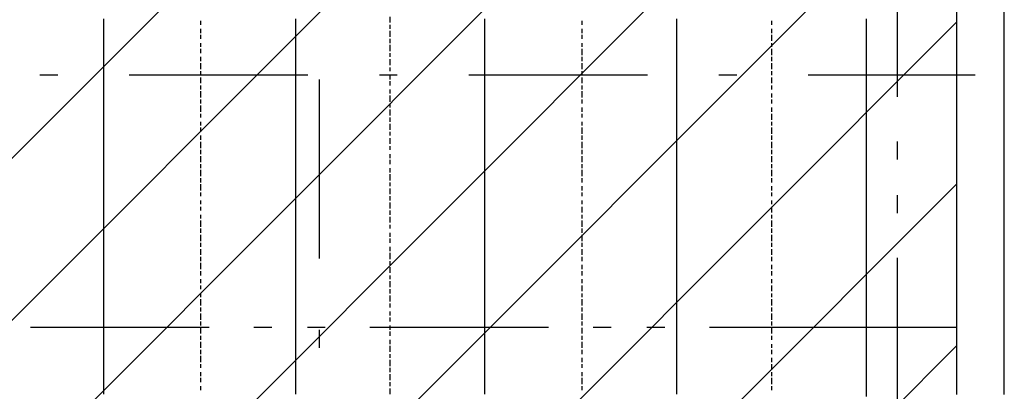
# Model space of a CAD drawing. Extents: x 997 to 109698, y 921 to 94021.
# Tile 680 of 718: x 34856 to 36923, y 51568 to 52347. Entities that reach past the tile are written whole.
import ezdxf

# ---------------------------------------------------------------- set-up
doc = ezdxf.new("R2010")
doc.units = 0
doc.header["$MEASUREMENT"] = 0
for name, color, linetype in [('12', 7, 'CONTINUOUS'), ('28', 7, 'CONTINUOUS'), ('40', 7, 'CONTINUOUS')]:
    doc.layers.add(name, color=color, linetype=linetype)

msp = doc.modelspace()

# ---------------------------------------------------------------- linework, layer by layer
at = {"layer": '12', "color": 5}
for p, q in [((35032.630503, 52340.563401), (35032.630503, 52348.563401)), ((35435.630503, 52340.563401), (35435.630503, 52348.563401)), ((35832.630503, 52340.563401), (35832.630503, 52348.563401)), ((36235.630503, 52340.563401), (36235.630503, 52348.563401)), ((36633.630503, 52340.563401), (36633.630503, 52348.563401)), ((35032.630503, 52331.563401), (35032.630503, 52340.563401)), ((35032.630503, 52318.563401), (35032.630503, 52331.563401)), ((35435.630503, 52327.563401), (35435.630503, 52340.563401)), ((35435.630503, 52318.563401), (35435.630503, 52327.563401)), ((35832.630503, 52327.563401), (35832.630503, 52340.563401)), ((35832.630503, 52318.563401), (35832.630503, 52327.563401)), ((36235.630503, 52327.563401), (36235.630503, 52340.563401)), ((36235.630503, 52318.563401), (36235.630503, 52327.563401)), ((36633.630503, 52327.563401), (36633.630503, 52340.563401)), ((36633.630503, 52318.563401), (36633.630503, 52327.563401)), ((35032.630503, 52310.563401), (35032.630503, 52318.563401)), ((35032.630503, 52297.563401), (35032.630503, 52310.563401)), ((35435.630503, 52310.563401), (35435.630503, 52318.563401)), ((35435.630503, 52297.563401), (35435.630503, 52310.563401)), ((35832.630503, 52310.563401), (35832.630503, 52318.563401)), ((35832.630503, 52297.563401), (35832.630503, 52310.563401)), ((36235.630503, 52310.563401), (36235.630503, 52318.563401)), ((36235.630503, 52297.563401), (36235.630503, 52310.563401)), ((36633.630503, 52310.563401), (36633.630503, 52318.563401)), ((36633.630503, 52297.563401), (36633.630503, 52310.563401)), ((35032.630503, 52289.563401), (35032.630503, 52297.563401)), ((35032.630503, 52280.563401), (35032.630503, 52289.563401)), ((35032.630503, 52268.563401), (35032.630503, 52280.563401)), ((35435.630503, 52289.563401), (35435.630503, 52297.563401)), ((35435.630503, 52280.563401), (35435.630503, 52289.563401)), ((35435.630503, 52268.563401), (35435.630503, 52280.563401)), ((35832.630503, 52289.563401), (35832.630503, 52297.563401)), ((35832.630503, 52280.563401), (35832.630503, 52289.563401)), ((35832.630503, 52268.563401), (35832.630503, 52280.563401)), ((36235.630503, 52289.563401), (36235.630503, 52297.563401)), ((36235.630503, 52280.563401), (36235.630503, 52289.563401)), ((36235.630503, 52268.563401), (36235.630503, 52280.563401)), ((36633.630503, 52289.563401), (36633.630503, 52297.563401)), ((36633.630503, 52276.563401), (36633.630503, 52289.563401)), ((35032.630503, 52259.563401), (35032.630503, 52268.563401)), ((35032.630503, 52251.563401), (35032.630503, 52259.563401)), ((35435.630503, 52259.563401), (35435.630503, 52268.563401)), ((35435.630503, 52251.563401), (35435.630503, 52259.563401)), ((35832.630503, 52259.563401), (35832.630503, 52268.563401)), ((35832.630503, 52251.563401), (35832.630503, 52259.563401)), ((36235.630503, 52259.563401), (36235.630503, 52268.563401)), ((36235.630503, 52246.563401), (36235.630503, 52259.563401)), ((36633.630503, 52268.563401), (36633.630503, 52276.563401)), ((36633.630503, 52259.563401), (36633.630503, 52268.563401)), ((36633.630503, 52246.563401), (36633.630503, 52259.563401)), ((35032.630503, 52238.563401), (35032.630503, 52251.563401)), ((35032.630503, 52230.563401), (35032.630503, 52238.563401)), ((35435.630503, 52238.563401), (35435.630503, 52251.563401)), ((35435.630503, 52230.563401), (35435.630503, 52238.563401)), ((35832.630503, 52238.563401), (35832.630503, 52251.563401)), ((35832.630503, 52230.563401), (35832.630503, 52238.563401)), ((36235.630503, 52238.563401), (36235.630503, 52246.563401)), ((36235.630503, 52230.563401), (36235.630503, 52238.563401)), ((36633.630503, 52238.563401), (36633.630503, 52246.563401)), ((36633.630503, 52230.563401), (36633.630503, 52238.563401)), ((35032.630503, 52221.563401), (35032.630503, 52230.563401)), ((35032.630503, 52208.563401), (35032.630503, 52221.563401)), ((35435.630503, 52217.563401), (35435.630503, 52230.563401)), ((35435.630503, 52208.563401), (35435.630503, 52217.563401)), ((35832.630503, 52217.563401), (35832.630503, 52230.563401)), ((35832.630503, 52208.563401), (35832.630503, 52217.563401)), ((36235.630503, 52217.563401), (36235.630503, 52230.563401)), ((36235.630503, 52208.563401), (36235.630503, 52217.563401)), ((36633.630503, 52217.563401), (36633.630503, 52230.563401)), ((36633.630503, 52208.563401), (36633.630503, 52217.563401)), ((35032.630503, 52200.563401), (35032.630503, 52208.563401)), ((35032.630503, 52187.563401), (35032.630503, 52200.563401)), ((35435.630503, 52200.563401), (35435.630503, 52208.563401)), ((35435.630503, 52187.563401), (35435.630503, 52200.563401)), ((35832.630503, 52200.563401), (35832.630503, 52208.563401)), ((35832.630503, 52187.563401), (35832.630503, 52200.563401)), ((36235.630503, 52200.563401), (36235.630503, 52208.563401)), ((36235.630503, 52187.563401), (36235.630503, 52200.563401)), ((36633.630503, 52200.563401), (36633.630503, 52208.563401)), ((36633.630503, 52187.563401), (36633.630503, 52200.563401)), ((35032.630503, 52179.563401), (35032.630503, 52187.563401)), ((35032.630503, 52170.563401), (35032.630503, 52179.563401)), ((35435.630503, 52179.563401), (35435.630503, 52187.563401)), ((35435.630503, 52170.563401), (35435.630503, 52179.563401)), ((35832.630503, 52179.563401), (35832.630503, 52187.563401)), ((35832.630503, 52170.563401), (35832.630503, 52179.563401)), ((36235.630503, 52179.563401), (36235.630503, 52187.563401)), ((36235.630503, 52170.563401), (36235.630503, 52179.563401)), ((36633.630503, 52179.563401), (36633.630503, 52187.563401)), ((36633.630503, 52170.563401), (36633.630503, 52179.563401)), ((35032.630503, 52158.563401), (35032.630503, 52170.563401)), ((35032.630503, 52149.563401), (35032.630503, 52158.563401)), ((35435.630503, 52158.563401), (35435.630503, 52170.563401)), ((35435.630503, 52149.563401), (35435.630503, 52158.563401)), ((35832.630503, 52158.563401), (35832.630503, 52170.563401)), ((35832.630503, 52149.563401), (35832.630503, 52158.563401)), ((36235.630503, 52158.563401), (36235.630503, 52170.563401)), ((36235.630503, 52149.563401), (36235.630503, 52158.563401)), ((36633.630503, 52158.563401), (36633.630503, 52170.563401)), ((36633.630503, 52149.563401), (36633.630503, 52158.563401)), ((35032.630503, 52141.563401), (35032.630503, 52149.563401)), ((35032.630503, 52128.563401), (35032.630503, 52141.563401)), ((35435.630503, 52141.563401), (35435.630503, 52149.563401)), ((35435.630503, 52128.563401), (35435.630503, 52141.563401)), ((35832.630503, 52141.563401), (35832.630503, 52149.563401)), ((35832.630503, 52128.563401), (35832.630503, 52141.563401)), ((36235.630503, 52141.563401), (36235.630503, 52149.563401)), ((36235.630503, 52128.563401), (36235.630503, 52141.563401)), ((36633.630503, 52136.563401), (36633.630503, 52149.563401)), ((36633.630503, 52128.563401), (36633.630503, 52136.563401)), ((35032.630503, 52120.563401), (35032.630503, 52128.563401)), ((35032.630503, 52111.563401), (35032.630503, 52120.563401)), ((35435.630503, 52120.563401), (35435.630503, 52128.563401)), ((35435.630503, 52111.563401), (35435.630503, 52120.563401)), ((35832.630503, 52120.563401), (35832.630503, 52128.563401)), ((35832.630503, 52107.563401), (35832.630503, 52120.563401)), ((36235.630503, 52120.563401), (36235.630503, 52128.563401)), ((36235.630503, 52107.563401), (36235.630503, 52120.563401)), ((36633.630503, 52120.563401), (36633.630503, 52128.563401)), ((36633.630503, 52107.563401), (36633.630503, 52120.563401)), ((35032.630503, 52098.563401), (35032.630503, 52111.563401)), ((35032.630503, 52090.563401), (35032.630503, 52098.563401)), ((35435.630503, 52098.563401), (35435.630503, 52111.563401)), ((35435.630503, 52090.563401), (35435.630503, 52098.563401)), ((35832.630503, 52098.563401), (35832.630503, 52107.563401)), ((35832.630503, 52090.563401), (35832.630503, 52098.563401)), ((36235.630503, 52098.563401), (36235.630503, 52107.563401)), ((36235.630503, 52090.563401), (36235.630503, 52098.563401)), ((36633.630503, 52098.563401), (36633.630503, 52107.563401)), ((36633.630503, 52090.563401), (36633.630503, 52098.563401)), ((35032.630503, 52077.563401), (35032.630503, 52090.563401)), ((35032.630503, 52069.563401), (35032.630503, 52077.563401)), ((35435.630503, 52077.563401), (35435.630503, 52090.563401)), ((35435.630503, 52069.563401), (35435.630503, 52077.563401)), ((35832.630503, 52077.563401), (35832.630503, 52090.563401)), ((35832.630503, 52069.563401), (35832.630503, 52077.563401)), ((36235.630503, 52077.563401), (36235.630503, 52090.563401)), ((36235.630503, 52069.563401), (36235.630503, 52077.563401)), ((36633.630503, 52077.563401), (36633.630503, 52090.563401)), ((36633.630503, 52069.563401), (36633.630503, 52077.563401)), ((35032.630503, 52060.563401), (35032.630503, 52069.563401)), ((35032.630503, 52047.563401), (35032.630503, 52060.563401)), ((35435.630503, 52060.563401), (35435.630503, 52069.563401)), ((35435.630503, 52047.563401), (35435.630503, 52060.563401)), ((35832.630503, 52060.563401), (35832.630503, 52069.563401)), ((35832.630503, 52047.563401), (35832.630503, 52060.563401)), ((36235.630503, 52060.563401), (36235.630503, 52069.563401)), ((36235.630503, 52047.563401), (36235.630503, 52060.563401)), ((36633.630503, 52060.563401), (36633.630503, 52069.563401)), ((36633.630503, 52047.563401), (36633.630503, 52060.563401)), ((35032.630503, 52039.563401), (35032.630503, 52047.563401)), ((35032.630503, 52031.563401), (35032.630503, 52039.563401)), ((35032.630503, 52018.563401), (35032.630503, 52031.563401)), ((35435.630503, 52039.563401), (35435.630503, 52047.563401)), ((35435.630503, 52031.563401), (35435.630503, 52039.563401)), ((35435.630503, 52018.563401), (35435.630503, 52031.563401)), ((35832.630503, 52039.563401), (35832.630503, 52047.563401)), ((35832.630503, 52031.563401), (35832.630503, 52039.563401)), ((35832.630503, 52018.563401), (35832.630503, 52031.563401)), ((36235.630503, 52039.563401), (36235.630503, 52047.563401)), ((36235.630503, 52031.563401), (36235.630503, 52039.563401)), ((36235.630503, 52018.563401), (36235.630503, 52031.563401)), ((36633.630503, 52039.563401), (36633.630503, 52047.563401)), ((36633.630503, 52026.563401), (36633.630503, 52039.563401)), ((35032.630503, 52009.563401), (35032.630503, 52018.563401)), ((35435.630503, 52009.563401), (35435.630503, 52018.563401)), ((35832.630503, 52009.563401), (35832.630503, 52018.563401)), ((36235.630503, 52009.563401), (36235.630503, 52018.563401)), ((36633.630503, 52018.563401), (36633.630503, 52026.563401)), ((36633.630503, 52009.563401), (36633.630503, 52018.563401)), ((35032.630503, 52001.563401), (35032.630503, 52009.563401)), ((35032.630503, 51988.563401), (35032.630503, 52001.563401)), ((35435.630503, 52001.563401), (35435.630503, 52009.563401)), ((35435.630503, 51988.563401), (35435.630503, 52001.563401)), ((35832.630503, 51997.563401), (35832.630503, 52009.563401)), ((35832.630503, 51988.563401), (35832.630503, 51997.563401)), ((36235.630503, 51997.563401), (36235.630503, 52009.563401)), ((36235.630503, 51988.563401), (36235.630503, 51997.563401)), ((36633.630503, 51997.563401), (36633.630503, 52009.563401)), ((36633.630503, 51988.563401), (36633.630503, 51997.563401)), ((35032.630503, 51980.563401), (35032.630503, 51988.563401)), ((35032.630503, 51967.563401), (35032.630503, 51980.563401)), ((35435.630503, 51980.563401), (35435.630503, 51988.563401)), ((35435.630503, 51967.563401), (35435.630503, 51980.563401)), ((35832.630503, 51980.563401), (35832.630503, 51988.563401)), ((35832.630503, 51967.563401), (35832.630503, 51980.563401)), ((36235.630503, 51980.563401), (36235.630503, 51988.563401)), ((36235.630503, 51967.563401), (36235.630503, 51980.563401)), ((36633.630503, 51980.563401), (36633.630503, 51988.563401)), ((36633.630503, 51967.563401), (36633.630503, 51980.563401)), ((35032.630503, 51959.563401), (35032.630503, 51967.563401)), ((35032.630503, 51950.563401), (35032.630503, 51959.563401)), ((35032.630503, 51937.563401), (35032.630503, 51950.563401)), ((35435.630503, 51959.563401), (35435.630503, 51967.563401)), ((35435.630503, 51950.563401), (35435.630503, 51959.563401)), ((35435.630503, 51937.563401), (35435.630503, 51950.563401)), ((35832.630503, 51959.563401), (35832.630503, 51967.563401)), ((35832.630503, 51950.563401), (35832.630503, 51959.563401)), ((35832.630503, 51937.563401), (35832.630503, 51950.563401)), ((36235.630503, 51959.563401), (36235.630503, 51967.563401)), ((36235.630503, 51950.563401), (36235.630503, 51959.563401)), ((36235.630503, 51937.563401), (36235.630503, 51950.563401)), ((36633.630503, 51959.563401), (36633.630503, 51967.563401)), ((36633.630503, 51950.563401), (36633.630503, 51959.563401)), ((36633.630503, 51937.563401), (36633.630503, 51950.563401)), ((35032.630503, 51929.563401), (35032.630503, 51937.563401)), ((35032.630503, 51921.563401), (35032.630503, 51929.563401)), ((35435.630503, 51929.563401), (35435.630503, 51937.563401)), ((35435.630503, 51921.563401), (35435.630503, 51929.563401)), ((35832.630503, 51929.563401), (35832.630503, 51937.563401)), ((35832.630503, 51921.563401), (35832.630503, 51929.563401)), ((36235.630503, 51929.563401), (36235.630503, 51937.563401)), ((36235.630503, 51921.563401), (36235.630503, 51929.563401)), ((36633.630503, 51929.563401), (36633.630503, 51937.563401)), ((36633.630503, 51916.563401), (36633.630503, 51929.563401)), ((35032.630503, 51908.563401), (35032.630503, 51921.563401)), ((35032.630503, 51899.563401), (35032.630503, 51908.563401)), ((35435.630503, 51908.563401), (35435.630503, 51921.563401)), ((35435.630503, 51899.563401), (35435.630503, 51908.563401)), ((35832.630503, 51908.563401), (35832.630503, 51921.563401)), ((35832.630503, 51899.563401), (35832.630503, 51908.563401)), ((36235.630503, 51908.563401), (36235.630503, 51921.563401)), ((36235.630503, 51899.563401), (36235.630503, 51908.563401)), ((36633.630503, 51908.563401), (36633.630503, 51916.563401)), ((36633.630503, 51899.563401), (36633.630503, 51908.563401)), ((35032.630503, 51891.563401), (35032.630503, 51899.563401)), ((35032.630503, 51878.563401), (35032.630503, 51891.563401)), ((35435.630503, 51891.563401), (35435.630503, 51899.563401)), ((35435.630503, 51878.563401), (35435.630503, 51891.563401)), ((35832.630503, 51891.563401), (35832.630503, 51899.563401)), ((35832.630503, 51878.563401), (35832.630503, 51891.563401)), ((36235.630503, 51887.563401), (36235.630503, 51899.563401)), ((36235.630503, 51878.563401), (36235.630503, 51887.563401)), ((36633.630503, 51887.563401), (36633.630503, 51899.563401)), ((36633.630503, 51878.563401), (36633.630503, 51887.563401)), ((35032.630503, 51870.563401), (35032.630503, 51878.563401)), ((35032.630503, 51857.563401), (35032.630503, 51870.563401)), ((35435.630503, 51870.563401), (35435.630503, 51878.563401)), ((35435.630503, 51857.563401), (35435.630503, 51870.563401)), ((35832.630503, 51870.563401), (35832.630503, 51878.563401)), ((35832.630503, 51857.563401), (35832.630503, 51870.563401)), ((36235.630503, 51870.563401), (36235.630503, 51878.563401)), ((36235.630503, 51857.563401), (36235.630503, 51870.563401)), ((36633.630503, 51870.563401), (36633.630503, 51878.563401)), ((36633.630503, 51857.563401), (36633.630503, 51870.563401)), ((35032.630503, 51849.563401), (35032.630503, 51857.563401)), ((35032.630503, 51840.563401), (35032.630503, 51849.563401)), ((35435.630503, 51849.563401), (35435.630503, 51857.563401)), ((35435.630503, 51840.563401), (35435.630503, 51849.563401)), ((35832.630503, 51849.563401), (35832.630503, 51857.563401)), ((35832.630503, 51840.563401), (35832.630503, 51849.563401)), ((36235.630503, 51849.563401), (36235.630503, 51857.563401)), ((36235.630503, 51840.563401), (36235.630503, 51849.563401)), ((36633.630503, 51849.563401), (36633.630503, 51857.563401)), ((36633.630503, 51840.563401), (36633.630503, 51849.563401)), ((35032.630503, 51827.563401), (35032.630503, 51840.563401)), ((35032.630503, 51819.563401), (35032.630503, 51827.563401)), ((35435.630503, 51827.563401), (35435.630503, 51840.563401)), ((35435.630503, 51819.563401), (35435.630503, 51827.563401)), ((35832.630503, 51827.563401), (35832.630503, 51840.563401)), ((35832.630503, 51819.563401), (35832.630503, 51827.563401)), ((36235.630503, 51827.563401), (36235.630503, 51840.563401)), ((36235.630503, 51819.563401), (36235.630503, 51827.563401)), ((36633.630503, 51827.563401), (36633.630503, 51840.563401)), ((36633.630503, 51819.563401), (36633.630503, 51827.563401)), ((35032.630503, 51810.563401), (35032.630503, 51819.563401)), ((35032.630503, 51798.563401), (35032.630503, 51810.563401)), ((35435.630503, 51810.563401), (35435.630503, 51819.563401)), ((35435.630503, 51798.563401), (35435.630503, 51810.563401)), ((35832.630503, 51810.563401), (35832.630503, 51819.563401)), ((35832.630503, 51798.563401), (35832.630503, 51810.563401)), ((36235.630503, 51810.563401), (36235.630503, 51819.563401)), ((36235.630503, 51798.563401), (36235.630503, 51810.563401)), ((36633.630503, 51806.563401), (36633.630503, 51819.563401)), ((36633.630503, 51798.563401), (36633.630503, 51806.563401)), ((35032.630503, 51789.563401), (35032.630503, 51798.563401)), ((35032.630503, 51781.563401), (35032.630503, 51789.563401)), ((35435.630503, 51789.563401), (35435.630503, 51798.563401)), ((35435.630503, 51781.563401), (35435.630503, 51789.563401)), ((35832.630503, 51789.563401), (35832.630503, 51798.563401)), ((35832.630503, 51781.563401), (35832.630503, 51789.563401)), ((36235.630503, 51789.563401), (36235.630503, 51798.563401)), ((36235.630503, 51777.563401), (36235.630503, 51789.563401)), ((36633.630503, 51789.563401), (36633.630503, 51798.563401)), ((36633.630503, 51777.563401), (36633.630503, 51789.563401)), ((35032.630503, 51768.563401), (35032.630503, 51781.563401)), ((35032.630503, 51760.563401), (35032.630503, 51768.563401)), ((35435.630503, 51768.563401), (35435.630503, 51781.563401)), ((35435.630503, 51760.563401), (35435.630503, 51768.563401)), ((35832.630503, 51768.563401), (35832.630503, 51781.563401)), ((35832.630503, 51760.563401), (35832.630503, 51768.563401)), ((36235.630503, 51768.563401), (36235.630503, 51777.563401)), ((36235.630503, 51760.563401), (36235.630503, 51768.563401)), ((36633.630503, 51768.563401), (36633.630503, 51777.563401)), ((36633.630503, 51760.563401), (36633.630503, 51768.563401)), ((35032.630503, 51751.563401), (35032.630503, 51760.563401)), ((35032.630503, 51738.563401), (35032.630503, 51751.563401)), ((35435.630503, 51747.563401), (35435.630503, 51760.563401)), ((35435.630503, 51738.563401), (35435.630503, 51747.563401)), ((35832.630503, 51747.563401), (35832.630503, 51760.563401)), ((35832.630503, 51738.563401), (35832.630503, 51747.563401)), ((36235.630503, 51747.563401), (36235.630503, 51760.563401)), ((36235.630503, 51738.563401), (36235.630503, 51747.563401)), ((36633.630503, 51747.563401), (36633.630503, 51760.563401)), ((36633.630503, 51738.563401), (36633.630503, 51747.563401)), ((35032.630503, 51730.563401), (35032.630503, 51738.563401)), ((35032.630503, 51717.563401), (35032.630503, 51730.563401)), ((35435.630503, 51730.563401), (35435.630503, 51738.563401)), ((35435.630503, 51717.563401), (35435.630503, 51730.563401)), ((35832.630503, 51730.563401), (35832.630503, 51738.563401)), ((35832.630503, 51717.563401), (35832.630503, 51730.563401)), ((36235.630503, 51730.563401), (36235.630503, 51738.563401)), ((36235.630503, 51717.563401), (36235.630503, 51730.563401)), ((36633.630503, 51730.563401), (36633.630503, 51738.563401)), ((36633.630503, 51717.563401), (36633.630503, 51730.563401)), ((35032.630503, 51709.563401), (35032.630503, 51717.563401)), ((35032.630503, 51700.563401), (35032.630503, 51709.563401)), ((35435.630503, 51709.563401), (35435.630503, 51717.563401)), ((35435.630503, 51700.563401), (35435.630503, 51709.563401)), ((35832.630503, 51709.563401), (35832.630503, 51717.563401)), ((35832.630503, 51700.563401), (35832.630503, 51709.563401)), ((36235.630503, 51709.563401), (36235.630503, 51717.563401)), ((36235.630503, 51700.563401), (36235.630503, 51709.563401)), ((36633.630503, 51709.563401), (36633.630503, 51717.563401)), ((36633.630503, 51696.563401), (36633.630503, 51709.563401)), ((35032.630503, 51688.563401), (35032.630503, 51700.563401)), ((35032.630503, 51679.563401), (35032.630503, 51688.563401)), ((35435.630503, 51688.563401), (35435.630503, 51700.563401)), ((35435.630503, 51679.563401), (35435.630503, 51688.563401)), ((35832.630503, 51688.563401), (35832.630503, 51700.563401)), ((35832.630503, 51679.563401), (35832.630503, 51688.563401)), ((36235.630503, 51688.563401), (36235.630503, 51700.563401)), ((36235.630503, 51679.563401), (36235.630503, 51688.563401)), ((36633.630503, 51688.563401), (36633.630503, 51696.563401)), ((36633.630503, 51679.563401), (36633.630503, 51688.563401)), ((35032.630503, 51671.563401), (35032.630503, 51679.563401)), ((35032.630503, 51658.563401), (35032.630503, 51671.563401)), ((35435.630503, 51671.563401), (35435.630503, 51679.563401)), ((35435.630503, 51658.563401), (35435.630503, 51671.563401)), ((35832.630503, 51671.563401), (35832.630503, 51679.563401)), ((35832.630503, 51658.563401), (35832.630503, 51671.563401)), ((36235.630503, 51666.563401), (36235.630503, 51679.563401)), ((36235.630503, 51658.563401), (36235.630503, 51666.563401)), ((36633.630503, 51666.563401), (36633.630503, 51679.563401)), ((36633.630503, 51658.563401), (36633.630503, 51666.563401)), ((35032.630503, 51650.563401), (35032.630503, 51658.563401)), ((35032.630503, 51641.563401), (35032.630503, 51650.563401)), ((35032.630503, 51628.563401), (35032.630503, 51641.563401)), ((35435.630503, 51650.563401), (35435.630503, 51658.563401)), ((35435.630503, 51637.563401), (35435.630503, 51650.563401)), ((35832.630503, 51650.563401), (35832.630503, 51658.563401)), ((35832.630503, 51637.563401), (35832.630503, 51650.563401)), ((36235.630503, 51650.563401), (36235.630503, 51658.563401)), ((36235.630503, 51637.563401), (36235.630503, 51650.563401)), ((36633.630503, 51650.563401), (36633.630503, 51658.563401)), ((36633.630503, 51637.563401), (36633.630503, 51650.563401)), ((35032.630503, 51620.563401), (35032.630503, 51628.563401)), ((35032.630503, 51607.563401), (35032.630503, 51620.563401)), ((35435.630503, 51628.563401), (35435.630503, 51637.563401)), ((35435.630503, 51620.563401), (35435.630503, 51628.563401)), ((35435.630503, 51607.563401), (35435.630503, 51620.563401)), ((35832.630503, 51628.563401), (35832.630503, 51637.563401)), ((35832.630503, 51620.563401), (35832.630503, 51628.563401)), ((35832.630503, 51607.563401), (35832.630503, 51620.563401)), ((36235.630503, 51628.563401), (36235.630503, 51637.563401)), ((36235.630503, 51620.563401), (36235.630503, 51628.563401)), ((36235.630503, 51607.563401), (36235.630503, 51620.563401)), ((36633.630503, 51628.563401), (36633.630503, 51637.563401)), ((36633.630503, 51620.563401), (36633.630503, 51628.563401)), ((36633.630503, 51607.563401), (36633.630503, 51620.563401)), ((35032.630503, 51599.563401), (35032.630503, 51607.563401)), ((35032.630503, 51590.563401), (35032.630503, 51599.563401)), ((35435.630503, 51599.563401), (35435.630503, 51607.563401)), ((35435.630503, 51590.563401), (35435.630503, 51599.563401)), ((35832.630503, 51599.563401), (35832.630503, 51607.563401)), ((35832.630503, 51590.563401), (35832.630503, 51599.563401)), ((36235.630503, 51599.563401), (36235.630503, 51607.563401)), ((36235.630503, 51590.563401), (36235.630503, 51599.563401)), ((36633.630503, 51599.563401), (36633.630503, 51607.563401)), ((36633.630503, 51590.563401), (36633.630503, 51599.563401)), ((35032.630503, 51578.563401), (35032.630503, 51590.563401)), ((35032.630503, 51569.563401), (35032.630503, 51578.563401)), ((35435.630503, 51578.563401), (35435.630503, 51590.563401)), ((35435.630503, 51569.563401), (35435.630503, 51578.563401)), ((35832.630503, 51578.563401), (35832.630503, 51590.563401)), ((35832.630503, 51569.563401), (35832.630503, 51578.563401)), ((36235.630503, 51578.563401), (36235.630503, 51590.563401)), ((36235.630503, 51569.563401), (36235.630503, 51578.563401)), ((36633.630503, 51578.563401), (36633.630503, 51590.563401)), ((36633.630503, 51569.563401), (36633.630503, 51578.563401)), ((35032.630503, 51561.563401), (35032.630503, 51569.563401)), ((35435.630503, 51561.563401), (35435.630503, 51569.563401)), ((35832.630503, 51561.563401), (35832.630503, 51569.563401)), ((36235.630503, 51561.563401), (36235.630503, 51569.563401)), ((36633.630503, 51556.563401), (36633.630503, 51569.563401))]:
    msp.add_line(p, q, dxfattribs=at)
at = {"layer": '12', "color": 1}
for p, q in [((35236.630503, 52335.563401), (35236.630503, 52344.563401)), ((35633.630503, 52340.563401), (35633.630503, 52352.563401)), ((36036.630503, 52335.563401), (36036.630503, 52344.563401)), ((36434.630503, 52335.563401), (36434.630503, 52344.563401)), ((35236.630503, 52318.563401), (35236.630503, 52327.563401)), ((35633.630503, 52327.563401), (35633.630503, 52335.563401)), ((35633.630503, 52310.563401), (35633.630503, 52323.563401)), ((36036.630503, 52318.563401), (36036.630503, 52327.563401)), ((36434.630503, 52318.563401), (36434.630503, 52327.563401)), ((35236.630503, 52306.563401), (35236.630503, 52314.563401)), ((35633.630503, 52297.563401), (35633.630503, 52306.563401)), ((36036.630503, 52306.563401), (36036.630503, 52314.563401)), ((36434.630503, 52302.563401), (36434.630503, 52314.563401)), ((35236.630503, 52289.563401), (35236.630503, 52297.563401)), ((35236.630503, 52276.563401), (35236.630503, 52285.563401)), ((35633.630503, 52280.563401), (35633.630503, 52293.563401)), ((36036.630503, 52289.563401), (36036.630503, 52297.563401)), ((36036.630503, 52272.563401), (36036.630503, 52285.563401)), ((36434.630503, 52289.563401), (36434.630503, 52297.563401)), ((36434.630503, 52272.563401), (36434.630503, 52285.563401)), ((35236.630503, 52259.563401), (35236.630503, 52268.563401)), ((35633.630503, 52268.563401), (35633.630503, 52276.563401)), ((35633.630503, 52251.563401), (35633.630503, 52263.563401)), ((36036.630503, 52259.563401), (36036.630503, 52268.563401)), ((36434.630503, 52259.563401), (36434.630503, 52268.563401)), ((35236.630503, 52242.563401), (35236.630503, 52255.563401)), ((35236.630503, 52230.563401), (35236.630503, 52238.563401)), ((35633.630503, 52238.563401), (35633.630503, 52246.563401)), ((36036.630503, 52242.563401), (36036.630503, 52255.563401)), ((36036.630503, 52230.563401), (36036.630503, 52238.563401)), ((36434.630503, 52242.563401), (36434.630503, 52255.563401)), ((36434.630503, 52230.563401), (36434.630503, 52238.563401)), ((35236.630503, 52213.563401), (35236.630503, 52225.563401)), ((35633.630503, 52221.563401), (35633.630503, 52230.563401)), ((35633.630503, 52208.563401), (35633.630503, 52217.563401)), ((36036.630503, 52213.563401), (36036.630503, 52225.563401)), ((36434.630503, 52213.563401), (36434.630503, 52225.563401)), ((35236.630503, 52200.563401), (35236.630503, 52208.563401)), ((35633.630503, 52191.563401), (35633.630503, 52200.563401)), ((36036.630503, 52200.563401), (36036.630503, 52208.563401)), ((36434.630503, 52200.563401), (36434.630503, 52208.563401)), ((35236.630503, 52183.563401), (35236.630503, 52196.563401)), ((35236.630503, 52170.563401), (35236.630503, 52179.563401)), ((35633.630503, 52174.563401), (35633.630503, 52187.563401)), ((36036.630503, 52183.563401), (36036.630503, 52196.563401)), ((36036.630503, 52170.563401), (36036.630503, 52179.563401)), ((36434.630503, 52183.563401), (36434.630503, 52191.563401)), ((36434.630503, 52170.563401), (36434.630503, 52179.563401)), ((35236.630503, 52153.563401), (35236.630503, 52166.563401)), ((35633.630503, 52162.563401), (35633.630503, 52170.563401)), ((35633.630503, 52145.563401), (35633.630503, 52158.563401)), ((36036.630503, 52153.563401), (36036.630503, 52162.563401)), ((36434.630503, 52153.563401), (36434.630503, 52162.563401)), ((35236.630503, 52141.563401), (35236.630503, 52149.563401)), ((35633.630503, 52132.563401), (35633.630503, 52141.563401)), ((36036.630503, 52141.563401), (36036.630503, 52149.563401)), ((36434.630503, 52136.563401), (36434.630503, 52149.563401)), ((35236.630503, 52124.563401), (35236.630503, 52132.563401)), ((35236.630503, 52111.563401), (35236.630503, 52120.563401)), ((35633.630503, 52115.563401), (35633.630503, 52128.563401)), ((36036.630503, 52124.563401), (36036.630503, 52132.563401)), ((36036.630503, 52107.563401), (36036.630503, 52120.563401)), ((36434.630503, 52124.563401), (36434.630503, 52132.563401)), ((36434.630503, 52107.563401), (36434.630503, 52120.563401)), ((35236.630503, 52094.563401), (35236.630503, 52103.563401)), ((35633.630503, 52103.563401), (35633.630503, 52111.563401)), ((35633.630503, 52086.563401), (35633.630503, 52098.563401)), ((36036.630503, 52094.563401), (36036.630503, 52103.563401)), ((36434.630503, 52094.563401), (36434.630503, 52103.563401)), ((35236.630503, 52077.563401), (35236.630503, 52090.563401)), ((35236.630503, 52064.563401), (35236.630503, 52073.563401)), ((35633.630503, 52073.563401), (35633.630503, 52081.563401)), ((36036.630503, 52077.563401), (36036.630503, 52090.563401)), ((36036.630503, 52064.563401), (36036.630503, 52073.563401)), ((36434.630503, 52077.563401), (36434.630503, 52090.563401)), ((36434.630503, 52064.563401), (36434.630503, 52073.563401)), ((35236.630503, 52047.563401), (35236.630503, 52060.563401)), ((35633.630503, 52056.563401), (35633.630503, 52064.563401)), ((35633.630503, 52043.563401), (35633.630503, 52052.563401)), ((36036.630503, 52047.563401), (36036.630503, 52060.563401)), ((36434.630503, 52047.563401), (36434.630503, 52060.563401)), ((35236.630503, 52035.563401), (35236.630503, 52043.563401)), ((35236.630503, 52018.563401), (35236.630503, 52031.563401)), ((35633.630503, 52026.563401), (35633.630503, 52035.563401)), ((36036.630503, 52035.563401), (36036.630503, 52043.563401)), ((36036.630503, 52018.563401), (36036.630503, 52031.563401)), ((36434.630503, 52035.563401), (36434.630503, 52043.563401)), ((36434.630503, 52018.563401), (36434.630503, 52031.563401)), ((35236.630503, 52005.563401), (35236.630503, 52014.563401)), ((35633.630503, 52009.563401), (35633.630503, 52022.563401)), ((36036.630503, 52005.563401), (36036.630503, 52014.563401)), ((36434.630503, 52005.563401), (36434.630503, 52014.563401)), ((35236.630503, 51988.563401), (35236.630503, 52001.563401)), ((35633.630503, 51997.563401), (35633.630503, 52005.563401)), ((35633.630503, 51980.563401), (35633.630503, 51992.563401)), ((36036.630503, 51988.563401), (36036.630503, 51997.563401)), ((36434.630503, 51988.563401), (36434.630503, 51997.563401)), ((35236.630503, 51976.563401), (35236.630503, 51984.563401)), ((35633.630503, 51967.563401), (35633.630503, 51976.563401)), ((36036.630503, 51976.563401), (36036.630503, 51984.563401)), ((36434.630503, 51976.563401), (36434.630503, 51984.563401)), ((35236.630503, 51959.563401), (35236.630503, 51967.563401)), ((35236.630503, 51946.563401), (35236.630503, 51954.563401)), ((35633.630503, 51950.563401), (35633.630503, 51963.563401)), ((36036.630503, 51959.563401), (36036.630503, 51967.563401)), ((36036.630503, 51942.563401), (36036.630503, 51954.563401)), ((36434.630503, 51959.563401), (36434.630503, 51967.563401)), ((36434.630503, 51942.563401), (36434.630503, 51954.563401)), ((35236.630503, 51929.563401), (35236.630503, 51937.563401)), ((35633.630503, 51937.563401), (35633.630503, 51946.563401)), ((35633.630503, 51921.563401), (35633.630503, 51933.563401)), ((36036.630503, 51929.563401), (36036.630503, 51937.563401)), ((36434.630503, 51929.563401), (36434.630503, 51937.563401)), ((35236.630503, 51912.563401), (35236.630503, 51925.563401)), ((35236.630503, 51899.563401), (35236.630503, 51908.563401)), ((35633.630503, 51908.563401), (35633.630503, 51916.563401)), ((36036.630503, 51912.563401), (36036.630503, 51925.563401)), ((36036.630503, 51899.563401), (36036.630503, 51908.563401)), ((36434.630503, 51912.563401), (36434.630503, 51925.563401)), ((36434.630503, 51899.563401), (36434.630503, 51908.563401)), ((35236.630503, 51882.563401), (35236.630503, 51895.563401)), ((35633.630503, 51891.563401), (35633.630503, 51899.563401)), ((35633.630503, 51878.563401), (35633.630503, 51887.563401)), ((36036.630503, 51882.563401), (36036.630503, 51895.563401)), ((36434.630503, 51882.563401), (36434.630503, 51895.563401)), ((35236.630503, 51870.563401), (35236.630503, 51878.563401)), ((35633.630503, 51861.563401), (35633.630503, 51870.563401)), ((36036.630503, 51870.563401), (36036.630503, 51878.563401)), ((36434.630503, 51870.563401), (36434.630503, 51878.563401)), ((35236.630503, 51853.563401), (35236.630503, 51865.563401)), ((35236.630503, 51840.563401), (35236.630503, 51849.563401)), ((35633.630503, 51844.563401), (35633.630503, 51857.563401)), ((36036.630503, 51853.563401), (36036.630503, 51865.563401)), ((36036.630503, 51840.563401), (36036.630503, 51849.563401)), ((36434.630503, 51853.563401), (36434.630503, 51865.563401)), ((36434.630503, 51840.563401), (36434.630503, 51849.563401)), ((35236.630503, 51823.563401), (35236.630503, 51836.563401)), ((35633.630503, 51832.563401), (35633.630503, 51840.563401)), ((35633.630503, 51815.563401), (35633.630503, 51827.563401)), ((36036.630503, 51823.563401), (36036.630503, 51832.563401)), ((36434.630503, 51823.563401), (36434.630503, 51832.563401)), ((35236.630503, 51810.563401), (35236.630503, 51819.563401)), ((35633.630503, 51802.563401), (35633.630503, 51810.563401)), ((36036.630503, 51810.563401), (36036.630503, 51819.563401)), ((36434.630503, 51810.563401), (36434.630503, 51819.563401)), ((35236.630503, 51794.563401), (35236.630503, 51802.563401)), ((35236.630503, 51781.563401), (35236.630503, 51789.563401)), ((35633.630503, 51785.563401), (35633.630503, 51798.563401)), ((36036.630503, 51794.563401), (36036.630503, 51802.563401)), ((36036.630503, 51777.563401), (36036.630503, 51789.563401)), ((36434.630503, 51794.563401), (36434.630503, 51802.563401)), ((36434.630503, 51777.563401), (36434.630503, 51789.563401)), ((35236.630503, 51764.563401), (35236.630503, 51772.563401)), ((35633.630503, 51772.563401), (35633.630503, 51781.563401)), ((35633.630503, 51755.563401), (35633.630503, 51768.563401)), ((36036.630503, 51764.563401), (36036.630503, 51772.563401)), ((36434.630503, 51764.563401), (36434.630503, 51772.563401)), ((35236.630503, 51747.563401), (35236.630503, 51760.563401)), ((35236.630503, 51734.563401), (35236.630503, 51743.563401)), ((35633.630503, 51743.563401), (35633.630503, 51751.563401)), ((36036.630503, 51747.563401), (36036.630503, 51760.563401)), ((36036.630503, 51734.563401), (36036.630503, 51743.563401)), ((36434.630503, 51747.563401), (36434.630503, 51760.563401)), ((36434.630503, 51734.563401), (36434.630503, 51743.563401)), ((35236.630503, 51717.563401), (35236.630503, 51730.563401)), ((35633.630503, 51726.563401), (35633.630503, 51734.563401)), ((35633.630503, 51713.563401), (35633.630503, 51722.563401)), ((36036.630503, 51717.563401), (36036.630503, 51730.563401)), ((36434.630503, 51717.563401), (36434.630503, 51730.563401)), ((35236.630503, 51705.563401), (35236.630503, 51713.563401)), ((35633.630503, 51696.563401), (35633.630503, 51705.563401)), ((36036.630503, 51705.563401), (36036.630503, 51713.563401)), ((36434.630503, 51705.563401), (36434.630503, 51713.563401)), ((35236.630503, 51688.563401), (35236.630503, 51700.563401)), ((35236.630503, 51675.563401), (35236.630503, 51683.563401)), ((35633.630503, 51683.563401), (35633.630503, 51692.563401)), ((36036.630503, 51688.563401), (36036.630503, 51700.563401)), ((36036.630503, 51675.563401), (36036.630503, 51683.563401)), ((36434.630503, 51688.563401), (36434.630503, 51700.563401)), ((36434.630503, 51675.563401), (36434.630503, 51683.563401)), ((35236.630503, 51658.563401), (35236.630503, 51671.563401)), ((35633.630503, 51666.563401), (35633.630503, 51675.563401)), ((35633.630503, 51650.563401), (35633.630503, 51662.563401)), ((36036.630503, 51658.563401), (36036.630503, 51671.563401)), ((36434.630503, 51658.563401), (36434.630503, 51666.563401)), ((35236.630503, 51645.563401), (35236.630503, 51654.563401)), ((35236.630503, 51628.563401), (35236.630503, 51641.563401)), ((35633.630503, 51637.563401), (35633.630503, 51645.563401)), ((36036.630503, 51645.563401), (36036.630503, 51654.563401)), ((36434.630503, 51645.563401), (36434.630503, 51654.563401)), ((35236.630503, 51616.563401), (35236.630503, 51624.563401)), ((35633.630503, 51620.563401), (35633.630503, 51633.563401)), ((36036.630503, 51628.563401), (36036.630503, 51637.563401)), ((36036.630503, 51616.563401), (36036.630503, 51624.563401)), ((36434.630503, 51628.563401), (36434.630503, 51637.563401)), ((36434.630503, 51612.563401), (36434.630503, 51624.563401)), ((35236.630503, 51599.563401), (35236.630503, 51607.563401)), ((35633.630503, 51607.563401), (35633.630503, 51616.563401)), ((35633.630503, 51590.563401), (35633.630503, 51603.563401)), ((36036.630503, 51599.563401), (36036.630503, 51607.563401)), ((36434.630503, 51599.563401), (36434.630503, 51607.563401)), ((35236.630503, 51586.563401), (35236.630503, 51595.563401)), ((35236.630503, 51569.563401), (35236.630503, 51578.563401)), ((35633.630503, 51578.563401), (35633.630503, 51586.563401)), ((36036.630503, 51582.563401), (36036.630503, 51595.563401)), ((36036.630503, 51569.563401), (36036.630503, 51578.563401)), ((36434.630503, 51582.563401), (36434.630503, 51595.563401)), ((36434.630503, 51569.563401), (36434.630503, 51578.563401)), ((35633.630503, 51561.563401), (35633.630503, 51573.563401))]:
    msp.add_line(p, q, dxfattribs=at)
at = {"layer": '28', "color": 2}
for p, q in [((18155.017182, 35370.953237), (36822.636205, 54038.572261)), ((18494.428437, 35370.953237), (36822.636205, 53699.161006)), ((18833.839692, 35370.953237), (36822.636205, 53359.749751)), ((19173.250947, 35370.953237), (36822.636205, 53020.338496)), ((19512.662202, 35370.953237), (36822.636205, 52680.927241)), ((19852.073457, 35370.953237), (36822.636205, 52341.515986)), ((20191.484712, 35370.953237), (36822.636205, 52002.104731)), ((20530.895967, 35370.953237), (36822.636205, 51662.693476))]:
    msp.add_line(p, q, dxfattribs=at)
at = {"layer": '28', "color": 4, "linetype": 'Continuous'}
for p, q in [((34936.130503, 52230.563401), (34898.630503, 52230.563401)), ((35648.630503, 52230.563401), (35611.130503, 52230.563401)), ((36361.130503, 52230.563401), (36323.630503, 52230.563401)), ((35485.630503, 51658.563401), (35485.630503, 51696.063401))]:
    msp.add_line(p, q, dxfattribs=at)
at = {"layer": '28', "color": 4}
for p, q in [((35461.130503, 52230.563401), (35086.130503, 52230.563401)), ((35485.630503, 51846.063401), (35485.630503, 52221.063401)), ((36173.630503, 52230.563401), (35798.630503, 52230.563401)), ((36861.630503, 52230.563401), (36511.130503, 52230.563401))]:
    msp.add_line(p, q, dxfattribs=at)
at = {"layer": '40', "color": 8, "linetype": 'Continuous'}
for p, q in [((36822.636205, 53960.954238), (36822.636205, 51560.954237)), ((36922.636205, 51560.954237), (36922.636205, 53960.954238)), ((36697.636205, 52559.704238), (36697.636205, 52184.704238)), ((36697.636205, 52090.954238), (36697.636205, 52053.454238)), ((36697.636205, 51978.454238), (36697.636205, 51940.954238)), ((36697.636205, 51847.204238), (36697.636205, 51472.204238)), ((35253.886205, 51700.954237), (34878.886205, 51700.954237)), ((35385.136205, 51700.954237), (35347.636205, 51700.954237)), ((35497.636205, 51700.954237), (35460.136205, 51700.954237)), ((35966.386205, 51700.954237), (35591.386205, 51700.954237)), ((36097.636205, 51700.954237), (36060.136205, 51700.954237)), ((36210.136205, 51700.954237), (36172.636205, 51700.954237)), ((36822.636205, 51700.954237), (36303.886205, 51700.954237))]:
    msp.add_line(p, q, dxfattribs=at)

doc.saveas('drawing.dxf')
